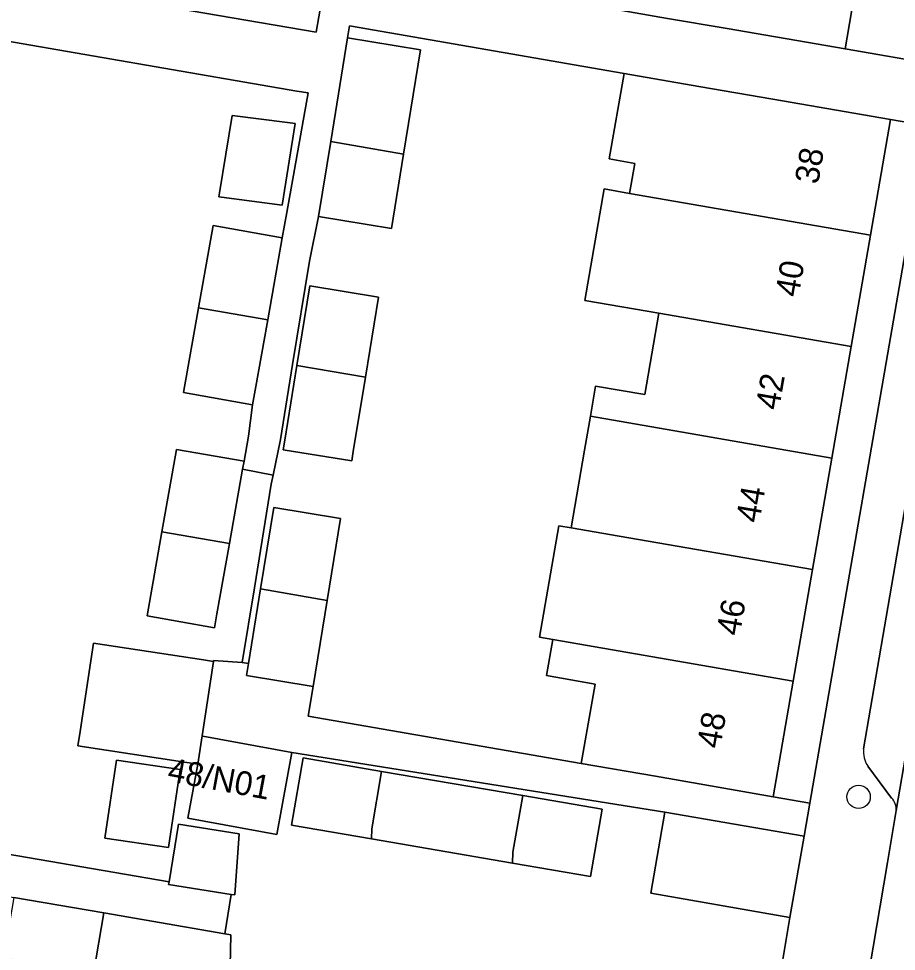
# Model space of a CAD drawing. Extents: x 159817 to 160765, y 380688 to 381638.
# Drawn here: x 160075.79 to 160112.52, y 380898.7 to 380937.75 of the extents above; entities that cross this region are included whole.
import ezdxf

# ---------------------------------------------------------------- set-up
doc = ezdxf.new("R2010")
doc.units = 0
for name, color, linetype in [('IMGEO_Boom', 7, 'Continuous'), ('IMGEO_Erf', 7, 'Continuous'), ('IMGEO_Pand', 7, 'Continuous'), ('IMGEO_Pand_nummerreeks', 7, 'Continuous'), ('IMGEO_Parkeervlak_open', 7, 'Continuous'), ('IMGEO_Rijbaan_lokaal_open', 7, 'Continuous'), ('IMGEO_Voetpad_open', 7, 'Continuous')]:
    doc.layers.add(name, color=color, linetype=linetype)

msp = doc.modelspace()

# ---------------------------------------------------------------- linework, layer by layer
at = {"layer": 'IMGEO_Boom'}
msp.add_circle((160110.938, 380905.167), 0.489, dxfattribs=at)
at = {"layer": 'IMGEO_Erf'}
for points in [[(160090.683, 380951.393), (160087.7, 380951.922), (160088.221, 380954.858), (160089.021, 380959.362), (160089.242, 380960.604), (160092.226, 380960.074), (160092.243, 380960.17), (160082.677, 380961.819), (160081.672, 380955.988), (160078.931, 380956.46), (160077.954, 380950.794), (160076.977, 380945.127), (160075.972, 380939.295), (160088.233, 380937.182), (160088.622, 380939.37), (160085.76, 380939.877), (160085.882, 380940.565), (160086.404, 380943.501), (160087.016, 380946.944), (160089.878, 380946.436), (160090.066, 380947.496)], [(160117.224, 380953.039), (160113.335, 380953.712), (160112.335, 380947.906), (160111.368, 380942.289), (160110.369, 380936.484), (160114.243, 380935.814)], [(160099.934, 380922.368), (160101.992, 380922.011), (160102.582, 380925.415), (160099.475, 380925.954), (160100.284, 380930.622), (160101.354, 380930.436), (160101.572, 380931.694), (160100.502, 380931.879), (160101.123, 380935.461), (160089.637, 380937.454), (160089.554, 380936.944), (160092.607, 380936.447), (160091.895, 380932.076), (160091.39, 380928.972), (160088.337, 380929.469), (160087.957, 380927.604), (160087.25, 380923.265), (160086.74, 380920.13), (160086.435, 380918.634), (160086.359, 380918.263), (160085.652, 380913.924), (160085.142, 380910.789), (160085.402, 380910.747), (160085.912, 380913.879), (160086.466, 380917.28), (160089.259, 380916.825), (160088.7, 380913.395), (160088.113, 380909.79), (160087.911, 380908.544), (160099.331, 380906.566), (160099.907, 380909.891), (160097.876, 380910.244), (160098.138, 380911.759), (160097.586, 380911.855), (160098.395, 380916.523), (160098.907, 380916.434), (160099.469, 380919.681), (160099.715, 380921.103)], [(160084.273, 380930.271), (160084.167, 380930.285), (160084.196, 380930.466), (160084.718, 380933.704), (160087.034, 380933.404), (160087.256, 380933.375), (160087.362, 380933.361), (160086.811, 380929.942)], [(160113.802, 380933.264), (160112.275, 380933.528), (160111.436, 380928.688), (160110.626, 380924.02), (160109.817, 380919.352), (160109.008, 380914.683), (160108.198, 380910.015), (160107.359, 380905.174), (160108.896, 380904.908)], [(160089.793, 380919.633), (160089.729, 380919.238), (160086.862, 380919.705), (160086.926, 380920.1), (160087.437, 380923.233), (160087.979, 380926.561), (160090.845, 380926.094), (160090.298, 380922.737)], [(160096.883, 380905.219), (160100.208, 380904.646), (160099.723, 380901.831), (160096.449, 380902.395), (160090.549, 380903.411), (160087.207, 380903.986), (160087.692, 380906.801), (160090.98, 380906.235)], [(160082.547, 380906.315), (160082.06, 380903.047), (160079.401, 380903.443), (160079.888, 380906.711)]]:
    msp.add_lwpolyline(points, close=True, dxfattribs=at)
for points in [[(160106.808, 380892.584), (160108.066, 380900.123), (160102.238, 380901.133), (160102.827, 380904.534), (160087.227, 380907.032), (160086.596, 380903.589), (160082.869, 380904.272), (160083.283, 380906.532), (160082.825, 380906.602), (160078.267, 380907.299), (160078.359, 380907.901), (160078.925, 380911.606), (160083.52, 380910.904), (160083.941, 380910.84), (160083.945, 380910.874), (160085.142, 380910.789), (160085.652, 380913.924), (160086.359, 380918.263), (160086.435, 380918.634), (160085.163, 380918.893), (160084.609, 380915.776), (160084.085, 380912.826), (160083.983, 380912.251), (160081.163, 380912.751), (160081.786, 380916.262), (160082.401, 380919.719), (160085.221, 380919.219), (160085.407, 380920.265), (160085.58, 380921.588), (160082.688, 380922.101), (160083.316, 380925.638), (160083.929, 380929.091), (160086.822, 380928.577), (160087.009, 380929.629), (160087.9, 380934.641), (160087.43, 380934.721), (160073.704, 380937.084)], [(160067.938, 380904.038), (160082.083, 380901.606), (160082.475, 380904.023), (160085.022, 380903.618), (160084.829, 380901.059), (160084.677, 380901.083), (160084.424, 380899.431), (160084.665, 380899.389), (160084.608, 380896.788)]]:
    msp.add_lwpolyline(points, dxfattribs=at)
at = {"layer": 'IMGEO_Pand'}
for points in [[(160111.368, 380942.289), (160103.936, 380943.568), (160100.68, 380944.129), (160099.68, 380938.325), (160102.937, 380937.764), (160105.442, 380937.333), (160110.369, 380936.484)], [(160088.848, 380932.605), (160091.895, 380932.076), (160092.607, 380936.447), (160089.554, 380936.944)], [(160101.354, 380930.436), (160111.436, 380928.688), (160112.275, 380933.528), (160107.349, 380934.381), (160104.258, 380934.917), (160101.123, 380935.461), (160100.502, 380931.879), (160101.572, 380931.694)], [(160086.811, 380929.942), (160087.362, 380933.361), (160087.256, 380933.375), (160087.034, 380933.404), (160084.718, 380933.704), (160084.196, 380930.466), (160084.167, 380930.285), (160084.273, 380930.271)], [(160088.848, 380932.605), (160088.337, 380929.469), (160091.39, 380928.972), (160091.895, 380932.076)], [(160110.626, 380924.02), (160111.436, 380928.688), (160101.354, 380930.436), (160100.284, 380930.622), (160099.475, 380925.954), (160102.582, 380925.415)], [(160086.822, 380928.577), (160083.929, 380929.091), (160083.316, 380925.638), (160086.211, 380925.14)], [(160090.845, 380926.094), (160087.979, 380926.561), (160087.437, 380923.233), (160090.298, 380922.737)], [(160086.211, 380925.14), (160083.316, 380925.638), (160082.688, 380922.101), (160085.58, 380921.588), (160085.687, 380922.19)], [(160099.715, 380921.103), (160109.817, 380919.352), (160110.626, 380924.02), (160102.582, 380925.415), (160101.992, 380922.011), (160099.934, 380922.368)], [(160090.298, 380922.737), (160087.437, 380923.233), (160086.926, 380920.1), (160086.862, 380919.705), (160089.729, 380919.238), (160089.793, 380919.633)], [(160109.817, 380919.352), (160099.715, 380921.103), (160099.469, 380919.681), (160098.907, 380916.434), (160100.925, 380916.084), (160109.008, 380914.683)], [(160085.163, 380918.893), (160085.221, 380919.219), (160082.401, 380919.719), (160081.786, 380916.262), (160084.609, 380915.776)], [(160089.259, 380916.825), (160086.466, 380917.28), (160085.912, 380913.879), (160088.7, 380913.395)], [(160109.008, 380914.683), (160100.925, 380916.084), (160098.907, 380916.434), (160098.395, 380916.523), (160097.586, 380911.855), (160098.138, 380911.759), (160108.198, 380910.015)], [(160084.609, 380915.776), (160081.786, 380916.262), (160081.163, 380912.751), (160083.983, 380912.251), (160084.085, 380912.826)], [(160088.7, 380913.395), (160085.912, 380913.879), (160085.402, 380910.747), (160085.32, 380910.244), (160088.113, 380909.79)], [(160083.941, 380910.84), (160083.52, 380910.904), (160078.925, 380911.606), (160078.359, 380907.901), (160078.267, 380907.299), (160082.825, 380906.602), (160083.283, 380906.532), (160083.465, 380907.72)], [(160108.198, 380910.015), (160098.138, 380911.759), (160097.876, 380910.244), (160099.907, 380909.891), (160099.331, 380906.566), (160102.433, 380906.028), (160107.359, 380905.174)], [(160087.227, 380907.032), (160083.5, 380907.715), (160083.465, 380907.72), (160083.283, 380906.532), (160082.869, 380904.272), (160086.596, 380903.589)], [(160090.549, 380903.411), (160090.564, 380903.836), (160090.98, 380906.235), (160087.692, 380906.801), (160087.207, 380903.986)], [(160082.547, 380906.315), (160079.888, 380906.711), (160079.401, 380903.443), (160082.06, 380903.047)], [(160090.549, 380903.411), (160096.449, 380902.395), (160096.471, 380902.846), (160096.883, 380905.219), (160090.98, 380906.235), (160090.564, 380903.836)], [(160096.883, 380905.219), (160096.471, 380902.846), (160096.449, 380902.395), (160099.723, 380901.831), (160100.208, 380904.646)], [(160108.066, 380900.123), (160108.656, 380903.524), (160102.827, 380904.534), (160102.238, 380901.133)], [(160082.083, 380901.606), (160082.066, 380901.499), (160084.677, 380901.083), (160084.829, 380901.059), (160085.022, 380903.618), (160082.475, 380904.023)], [(160079.355, 380900.309), (160075.594, 380900.961), (160075.155, 380898.425), (160078.919, 380897.773)], [(160084.424, 380899.431), (160079.355, 380900.309), (160078.919, 380897.773), (160083.985, 380896.896), (160084.608, 380896.788), (160084.665, 380899.389)]]:
    msp.add_lwpolyline(points, close=True, dxfattribs=at)
at = {"layer": 'IMGEO_Parkeervlak_open'}
for points in [[(160112.512, 380904.594), (160120.309, 380950.025), (160120.402, 380950.566), (160120.092, 380949.943), (160118.604, 380948.851)], [(160113.196, 380919.095), (160111.147, 380907.181)], [(160111.317, 380906.46), (160112.318, 380905.12)]]:
    msp.add_lwpolyline(points, dxfattribs=at)
for centre, radius, start, end in [((160112.306, 380907.074), 1.164, 174.7061, 211.8281), ((160111.791, 380904.627), 0.722, 357.3961, 43.094)]:
    msp.add_arc(centre, radius, start, end, dxfattribs=at)
at = {"layer": 'IMGEO_Rijbaan_lokaal_open'}
msp.add_lwpolyline([(160113.106, 380876.611), (160113.376, 380884.116), (160113.751, 380891.769), (160123.634, 380949.453), (160120.309, 380950.025), (160112.512, 380904.594), (160112.145, 380902.423), (160111.391, 380897.971), (160110.823, 380894.689), (160110.421, 380892.404), (160109.736, 380878.45), (160109.622, 380876.765), (160111.364, 380876.688)], close=True, dxfattribs=at)
at = {"layer": 'IMGEO_Voetpad_open'}
for points in [[(160118.604, 380948.851), (160120.092, 380949.943), (160120.402, 380950.566), (160120.62, 380951.859), (160118.846, 380952.164), (160119.614, 380956.712), (160121.388, 380956.406), (160121.639, 380957.894), (160119.865, 380958.199), (160120.614, 380962.627), (160122.386, 380962.321), (160122.575, 380963.442), (160119.128, 380964.039), (160117.654, 380955.521), (160117.224, 380953.039), (160114.243, 380935.814), (160113.802, 380933.264), (160108.896, 380904.908), (160108.656, 380903.524), (160108.066, 380900.123), (160106.808, 380892.584), (160106.335, 380881.071), (160106.316, 380880.068)], [(160114.243, 380935.814), (160110.369, 380936.484), (160105.442, 380937.333), (160102.937, 380937.764), (160099.68, 380938.325), (160090.156, 380939.966), (160090.591, 380942.641), (160091.101, 380945.777), (160091.807, 380950.115), (160092.261, 380951.909), (160093.029, 380957.21), (160103.61, 380955.387), (160105.903, 380954.992), (160108.408, 380954.561), (160113.335, 380953.712)], [(160088.622, 380939.37), (160088.233, 380937.182), (160075.972, 380939.295)], [(160073.704, 380937.084), (160087.43, 380934.721), (160087.9, 380934.641), (160087.009, 380929.629), (160086.822, 380928.577), (160086.211, 380925.14), (160085.687, 380922.19), (160085.58, 380921.588), (160085.407, 380920.265), (160085.221, 380919.219), (160085.163, 380918.893), (160086.435, 380918.634), (160086.74, 380920.13), (160087.25, 380923.265), (160087.957, 380927.604), (160088.337, 380929.469), (160088.848, 380932.605), (160089.554, 380936.944), (160089.637, 380937.454), (160101.123, 380935.461), (160104.258, 380934.917), (160107.349, 380934.381), (160112.275, 380933.528), (160113.802, 380933.264)], [(160111.147, 380907.181), (160113.196, 380919.095)], [(160112.318, 380905.12), (160111.317, 380906.46)], [(160112.145, 380902.423), (160112.512, 380904.594)], [(160110.823, 380894.689), (160111.391, 380897.971), (160112.145, 380902.423)]]:
    msp.add_lwpolyline(points, dxfattribs=at)
for points in [[(160087.911, 380908.544), (160088.113, 380909.79), (160085.32, 380910.244), (160085.402, 380910.747), (160085.142, 380910.789), (160083.945, 380910.874), (160083.941, 380910.84), (160083.465, 380907.72), (160083.5, 380907.715), (160087.227, 380907.032), (160102.827, 380904.534), (160108.656, 380903.524), (160108.896, 380904.908), (160107.359, 380905.174), (160102.433, 380906.028), (160099.331, 380906.566)], [(160067.938, 380904.038), (160064.809, 380904.576), (160059.881, 380905.424), (160058.352, 380905.688), (160058.088, 380904.158), (160062.124, 380903.464), (160063.157, 380903.27), (160064.383, 380903.04), (160067.779, 380902.468), (160071.512, 380901.84), (160071.492, 380901.722), (160075.594, 380900.961), (160079.355, 380900.309), (160084.424, 380899.431), (160084.677, 380901.083), (160082.066, 380901.499), (160082.083, 380901.606)]]:
    msp.add_lwpolyline(points, close=True, dxfattribs=at)
for centre, radius, start, end in [((160112.306, 380907.074), 1.164, 174.7061, 211.8281), ((160111.791, 380904.627), 0.722, 357.3961, 43.094)]:
    msp.add_arc(centre, radius, start, end, dxfattribs=at)

# ---------------------------------------------------------------- texts
at = {"layer": 'IMGEO_Pand_nummerreeks'}
for s, rotation, p in [('38', 80.1639, (160109.242, 380930.785)), ('40', 80.1639, (160108.423, 380926.059)), ('42', 80.1639, (160107.602, 380921.327)), ('44', 80.1625, (160106.782, 380916.605)), ('46', 80.1625, (160105.963, 380911.879)), ('48', 80.1639, (160105.145, 380907.156)), ('48/N01', 349.469, (160081.976, 380905.832))]:
    msp.add_text(s, height=1, rotation=rotation, dxfattribs=at).set_placement(p)

doc.saveas('drawing.dxf')
